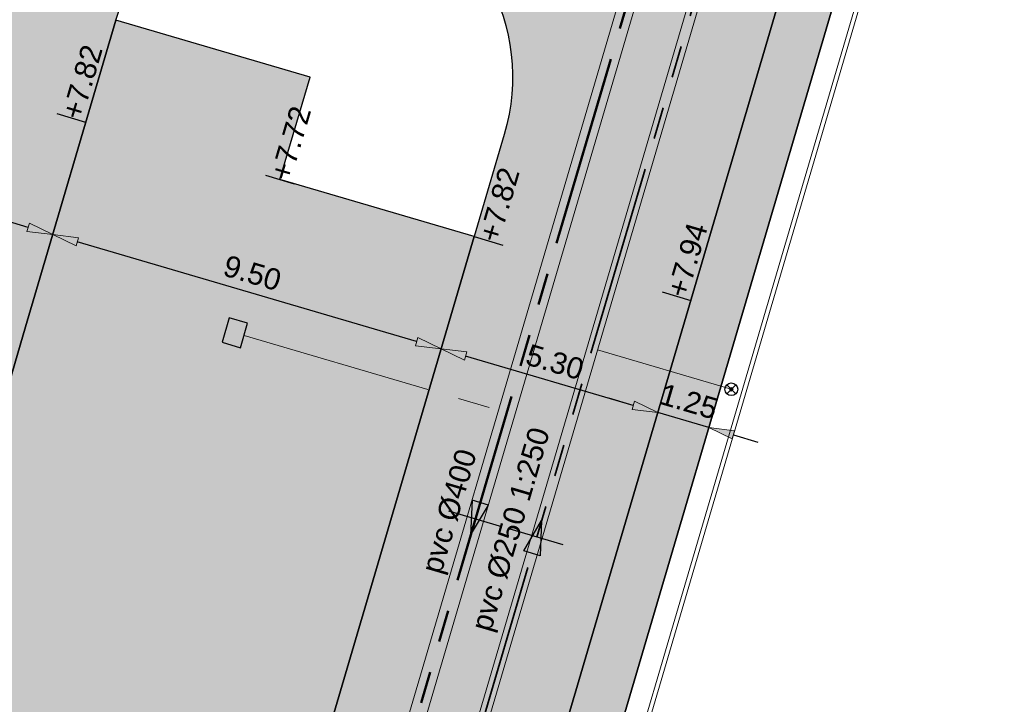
# Model space of a CAD drawing. Extents: x 98477 to 100410, y 398052 to 398969.
# Tile 340 of 374: x 98608 to 98631, y 398548 to 398564. Entities that reach past the tile are written whole.
import ezdxf
from ezdxf.enums import TextEntityAlignment as Align

# ---------------------------------------------------------------- set-up
doc = ezdxf.new("R2010")
doc.units = 0
for name, pattern in [('AL-MATERIAALS', [2, 1, -1]), ('AL-NUTSTRACE', [17, 5, -3.5, 0, -3.5, 5]), ('RI-DWA', [9.75, 4.5, -0.75, 0.75, -0.75, 0.75, -0.75, 0.75, -0.75]), ('RI-RWA', [8.25, 4.5, -0.75, 0.75, -0.75, 0.75, -0.75])]:
    doc.linetypes.add(name, pattern=pattern)
for name, color, linetype, lineweight in [('N-KO-kantbegrenzing grondwerk', 70, 'Continuous', 25), ('N-KO-kantverharding', 2, 'Continuous', 25), ('N-RI-DWA hoofdriool', 24, 'RI-DWA', 35), ('N-RI-DWA hoofdriool buiswand', 24, 'Continuous', 13), ('N-RI-DWA huisaansluitleiding', 24, 'RI-DWA', 18), ('N-RI-DWA ontstoppingstuk', 24, 'Continuous', 25), ('N-RI-DWA strenginformatie', 24, 'Continuous', 25), ('N-RI-RWA hoofdriool', 162, 'RI-RWA', 50), ('N-RI-RWA hoofdriool buiswand', 162, 'Continuous', 13), ('N-RI-RWA kolkaansluitleiding', 132, 'RI-RWA', 18), ('N-RI-RWA strenginformatie', 162, 'Continuous', 25), ('N-RI-straatkolk', 7, 'Continuous', 25), ('N-RI-stroomrichting', 7, 'Continuous', 25), ("N-VH-arcering 'MAT' grijs 251", 251, 'Continuous', 18), ('N-VH-arcering halfverharding', 8, 'Continuous', 9), ('N-VH-arcering printbeton', 8, 'Continuous', 9), ('X-AL-hoogtelijn - Niv 1', 1, 'AL-HOOGTELIJN', 18), ('X-AL-maatvoering VERWERKT', 180, 'Continuous', 18), ('X-AL-materiaalscheiding', 1, 'AL-MATERIAALS', 18), ('X-AL-nutstrace VERWERKT', 252, 'AL-NUTSTRACE', 18), ('X-AL-planthoogte VERWERKT', 180, 'Continuous', 25)]:
    doc.layers.add(name, color=color, linetype=linetype, lineweight=lineweight)
for name, color, linetype, plot in [('X-AL-contourlijnen', 30, 'Continuous', False), ('X-AL-hulplijn', 30, 'Continuous', False), ('X-AL-hulplijn riolering', 30, 'Continuous', False)]:
    doc.layers.add(name, color=color, linetype=linetype, plot=plot)
doc.styles.add('CS Annotative', font='arial.ttf')
doc.styles.get("Standard").update_dxf_attribs({"font": 'txt.shx'})
doc.linetypes.add('AL-HOOGTELIJN', pattern='A,10,-1.5,["H",Standard,S=0.9,R=0,X=-0.3,Y=-0.45],-1.5,30', length=43)
doc.dimstyles.new('CS Annotative', dxfattribs={"dimtxt": 2.5, "dimasz": 3, "dimexe": 0.18, "dimexo": 0.0625, "dimgap": 1, "dimtad": 1, "dimzin": 3, "dimdsep": 46, "dimtxsty": 'CS Annotative', "dimblk": 'CS Dimensionpijl', "dimcen": 0, "dimse1": 1, "dimse2": 1, "dimclrd": 256, "dimclre": 256, "dimadec": 0, "dimazin": 0, "dimtm": 1e-09, "dimtfac": 1, "dimtdec": 0, "dimtofl": 0, "dimtmove": 1, "dimatfit": 1, "dimfxl": 1, "dimtfillclr": 256, "dimtolj": 1, "dimtzin": 3, "dimarcsym": 0})

# ---------------------------------------------------------------- blocks, each defined once
blk = doc.blocks.new('*U353')
at = {"layer": 'X-AL-hulplijn', "flags": 128}
blk.add_lwpolyline([(0.3357598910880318, -0.09881950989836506), (-0.3357598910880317, 0.09881950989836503)], dxfattribs=at)
at = {"layer": 'X-AL-planthoogte VERWERKT', "linetype": 'Continuous', "style": 'CS Annotative'}
blk.add_attdef('HOOGTE-RECHTS', text='', height=0.5, rotation=253.599999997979, dxfattribs=at).set_placement((-7.275957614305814e-11, 5.820766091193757e-11), align=Align.MIDDLE_LEFT)
blk = doc.blocks.new('*U487')
at = {"layer": 'N-RI-stroomrichting'}
h = blk.add_hatch(color=256, dxfattribs=at)
h.dxf.hatch_style = 1
h.paths.add_polyline_path([(-0.5646829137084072, -1.918627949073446), (1.523996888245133, 1.636286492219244), (-0.3946310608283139, 2.200969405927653)])
blk.add_lwpolyline([(-0.5646829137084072, -1.918627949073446), (1.523996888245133, 1.636286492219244), (-0.3946310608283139, 2.200969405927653)], close=True, dxfattribs=at)
at = {"layer": 'X-AL-hulplijn riolering'}
blk.add_lwpolyline([(3.117770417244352, -0.9176097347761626), (-3.117770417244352, 0.9176097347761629)], dxfattribs=at)
at = {"lineweight": 25, "style": 'CS Annotative'}
blk.add_attdef('Strenginformatie', text='', height=2.5, rotation=73.59999999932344, dxfattribs=at).set_placement((-3.117770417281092, 0.9176097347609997), align=Align.MIDDLE_CENTER)
blk = doc.blocks.new('*U375')
at = {"layer": 'N-RI-stroomrichting'}
h = blk.add_hatch(color=256, dxfattribs=at)
h.dxf.hatch_style = 1
h.paths.add_polyline_path([(0.5646829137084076, 1.918627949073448), (0.3946310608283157, -2.200969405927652), (-1.523996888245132, -1.636286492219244)])
blk.add_lwpolyline([(0.5646829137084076, 1.918627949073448), (0.3946310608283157, -2.200969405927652), (-1.523996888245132, -1.636286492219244)], close=True, dxfattribs=at)
at = {"layer": 'X-AL-hulplijn riolering'}
blk.add_lwpolyline([(3.117770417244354, -0.9176097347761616), (-3.117770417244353, 0.917609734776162)], dxfattribs=at)
at = {"lineweight": 25, "style": 'CS Annotative'}
blk.add_attdef('Strenginformatie', text='', height=2.5, rotation=73.59999999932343, dxfattribs=at).set_placement((-3.117770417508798, 0.9176097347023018), align=Align.MIDDLE_CENTER)
blk = doc.blocks.new('*U795')
blk.add_lwpolyline([(-0.6557160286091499, 1.756605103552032), (-1.502740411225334, -1.121336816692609), (0.6557160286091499, -1.756605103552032), (1.502740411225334, 1.121336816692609)], close=True)
blk.add_solid([(-0.6557160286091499, 1.756605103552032), (1.502740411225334, 1.121336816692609), (-0.6557160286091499, 1.756605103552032), (-1.502740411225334, -1.121336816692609)])
blk = doc.blocks.new('CS Ontstoppingsstuk')
h = blk.add_hatch(color=256)
edge = h.paths.add_edge_path()
edge.add_arc((0, -5.551115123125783e-17), 0.2125000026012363, 358.5516444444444, 718.5516444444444)
at = {"lineweight": 18, "flags": 128}
for points in [[(-0.530330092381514, -0.5303300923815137), (0.5303300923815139, 0.5303300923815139)], [(0.5303300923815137, -0.530330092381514), (-0.5303300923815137, 0.530330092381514)]]:
    blk.add_lwpolyline(points, dxfattribs=at)
blk.add_circle((0, 0), 0.7500000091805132)
at = {"lineweight": 18}
blk.add_circle((0, 0), 0.2125000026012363, dxfattribs=at)
blk = doc.blocks.new('CS Dimensionpijl')
h = blk.add_hatch(color=256)
h.dxf.hatch_style = 1
h.paths.add_polyline_path([(-1, -0.1666666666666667), (0, 0), (-1, 0.1666666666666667)])
at = {"flags": 128}
blk.add_lwpolyline([(0, 0.5), (0, -0.5)], dxfattribs=at)
blk.add_lwpolyline([(-1, -0.1666666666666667), (0, 0), (-1, 0.1666666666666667)], close=True, dxfattribs=at)
blk = doc.blocks.new('*D1087')
at = {"layer": 'X-AL-maatvoering VERWERKT', "linetype": 'Continuous', "lineweight": -2, "transparency": 16777216}
for p, q in [((98622.04418342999, 398554.5906498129), (98621.46859504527, 398554.760054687)), ((98623.81891428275, 398554.0683181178), (98622.6197718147, 398554.4212449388)), ((98624.39450266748, 398553.8989132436), (98624.9700910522, 398553.7295083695))]:
    blk.add_line(p, q, dxfattribs=at)
at = {"layer": 'X-AL-maatvoering VERWERKT', "lineweight": -2, "transparency": 16777216, "xscale": 0.6000000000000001, "yscale": 0.6000000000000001, "zscale": 0.6000000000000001}
for p, rotation in [((98622.6197718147, 398554.4212449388), 343.5999999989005), ((98623.81891428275, 398554.0683181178), 163.5999999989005)]:
    blk.add_blockref('CS Dimensionpijl', p, dxfattribs=dict(at, rotation=rotation))
at = {"layer": 'X-AL-maatvoering VERWERKT', "color": 0, "transparency": 16777216, "insert": (98623.34788930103, 398554.6815442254), "char_height": 0.5, "attachment_point": 5, "rotation": 343.5999999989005, "style": 'CS Annotative'}
blk.add_mtext('\\A1;1.25', dxfattribs=at)
blk = doc.blocks.new('*D1088')
at = {"layer": 'X-AL-maatvoering VERWERKT', "linetype": 'Continuous', "lineweight": -2, "transparency": 16777216}
blk.add_line((98622.04418342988, 398554.5906498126), (98618.11099613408, 398555.7482497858), dxfattribs=at)
at = {"layer": 'X-AL-maatvoering VERWERKT', "lineweight": -2, "transparency": 16777216, "xscale": 0.6000000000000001, "yscale": 0.6000000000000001, "zscale": 0.6000000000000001}
for p, rotation in [((98617.53540774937, 398555.9176546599), 163.5999999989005), ((98622.61977181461, 398554.4212449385), 343.5999999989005)]:
    blk.add_blockref('CS Dimensionpijl', p, dxfattribs=dict(at, rotation=rotation))
at = {"layer": 'X-AL-maatvoering VERWERKT', "color": 0, "transparency": 16777216, "insert": (98620.20618418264, 398555.6063760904), "char_height": 0.5, "attachment_point": 5, "rotation": 343.5999999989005, "style": 'CS Annotative'}
blk.add_mtext('\\A1;5.30', dxfattribs=at)
blk = doc.blocks.new('*D1089')
at = {"layer": 'X-AL-maatvoering VERWERKT', "linetype": 'Continuous', "lineweight": -2, "transparency": 16777216}
blk.add_line((98616.95981936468, 398556.0870595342), (98608.9975133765, 398558.430493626), dxfattribs=at)
at = {"layer": 'X-AL-maatvoering VERWERKT', "lineweight": -2, "transparency": 16777216, "xscale": 0.6000000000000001, "yscale": 0.6000000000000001, "zscale": 0.6000000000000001}
for p, rotation in [((98608.42192499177, 398558.5998985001), 163.5999999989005), ((98617.5354077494, 398555.91765466), 343.5999999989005)]:
    blk.add_blockref('CS Dimensionpijl', p, dxfattribs=dict(at, rotation=rotation))
at = {"layer": 'X-AL-maatvoering VERWERKT', "color": 0, "transparency": 16777216, "insert": (98613.10721262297, 398557.6955392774), "char_height": 0.5, "attachment_point": 5, "rotation": 343.5999999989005, "style": 'CS Annotative'}
blk.add_mtext('\\A1;9.50', dxfattribs=at)
blk = doc.blocks.new('*D1090')
at = {"layer": 'X-AL-maatvoering VERWERKT', "linetype": 'Continuous', "lineweight": -2, "transparency": 16777216}
blk.add_line((98607.84633660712, 398558.7693033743), (98603.91314931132, 398559.9269033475), dxfattribs=at)
at = {"layer": 'X-AL-maatvoering VERWERKT', "lineweight": -2, "transparency": 16777216, "xscale": 0.6000000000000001, "yscale": 0.6000000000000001, "zscale": 0.6000000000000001}
for p, rotation in [((98603.3375609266, 398560.0963082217), 163.5999999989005), ((98608.42192499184, 398558.5998985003), 343.5999999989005)]:
    blk.add_blockref('CS Dimensionpijl', p, dxfattribs=dict(at, rotation=rotation))
at = {"layer": 'X-AL-maatvoering VERWERKT', "color": 0, "transparency": 16777216, "insert": (98606.00833735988, 398559.7850296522), "char_height": 0.5, "attachment_point": 5, "rotation": 343.5999999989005, "style": 'CS Annotative'}
blk.add_mtext('\\A1;5.30', dxfattribs=at)

msp = doc.modelspace()

# ---------------------------------------------------------------- hatches: boundary and pattern name
at = {"layer": "N-VH-arcering 'MAT' grijs 251"}
h = msp.add_hatch(color=256, dxfattribs=at)
h.dxf.hatch_style = 1
edge = h.paths.add_edge_path()
edge.add_line((98718.43378268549, 398647.9807238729), (98740.4324578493, 398722.7258099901))
edge.add_arc((98746.18834169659, 398721.0317612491), 6.000000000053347, 82.37631153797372, 163.5999999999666, ccw=False)
edge.add_line((98746.98433882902, 398726.9787259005), (98729.43353248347, 398729.3278892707))
edge.add_arc((98728.63753535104, 398723.3809246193), 5.999999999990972, -16.400000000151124, 82.37631153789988, ccw=False)
edge.add_line((98734.39341919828, 398721.6868758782), (98714.44365963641, 398653.9034077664))
edge.add_arc((98708.9276042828, 398655.5268711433), 5.750000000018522, 238.5999999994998, 343.5999999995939, ccw=False)
edge.add_line((98705.93179889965, 398650.618954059), (98682.96341873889, 398664.6389131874))
edge.add_line((98682.96341873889, 398664.6389131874), (98663.71975019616, 398676.3852986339))
edge.add_arc((98658.37940146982, 398667.6364029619), 10.24999999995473, 58.60000000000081, 73.59999999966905)
edge.add_line((98661.2734014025, 398677.4693712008), (98653.9448376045, 398679.6262848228))
edge.add_line((98653.9448376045, 398679.6262848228), (98652.69138276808, 398675.367410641))
edge.add_line((98652.69138276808, 398675.367410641), (98650.4694978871, 398667.8180934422))
edge.add_line((98650.4694978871, 398667.8180934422), (98633.21843489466, 398609.2040096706))
edge.add_arc((98628.6616935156, 398610.5451315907), 4.749999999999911, 253.5999999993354, 343.59999999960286, ccw=False)
edge.add_line((98627.32057159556, 398605.9883902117), (98591.63409174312, 398616.4914924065))
edge.add_line((98591.63409174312, 398616.4914924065), (98590.13768202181, 398611.4071283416))
edge.add_line((98590.13768202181, 398611.4071283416), (98624.46149638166, 398601.3050804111))
edge.add_line((98624.46149638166, 398601.3050804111), (98625.82416187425, 398600.9040261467))
edge.add_arc((98624.48303995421, 398596.3472847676), 4.750000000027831, -16.400000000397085, 73.59999999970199, ccw=False)
edge.add_line((98629.03978133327, 398595.0061628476), (98623.11061073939, 398574.8605693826))
edge.add_arc((98618.55386936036, 398576.2016913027), 4.749999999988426, 253.6000000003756, 343.59999999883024, ccw=False)
edge.add_line((98617.21274744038, 398571.6449499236), (98607.57164199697, 398574.4824815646))
edge.add_line((98607.57164199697, 398574.4824815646), (98591.46406188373, 398519.7536193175))
edge.add_line((98591.46406188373, 398519.7536193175), (98590.85321516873, 398517.6781402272))
edge.add_arc((98592.05235763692, 398517.3252134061), 1.250000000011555, 163.6000000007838, 293.1520675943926)
edge.add_arc((98619.96762949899, 398452.0432281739), 69.74999999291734, 95.80614527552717, 113.1520675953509, ccw=False)
edge.add_line((98612.91151005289, 398521.4354012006), (98618.30363164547, 398539.7562586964))
edge.add_line((98618.30363164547, 398539.7562586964), (98653.28573814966, 398658.6152601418))
edge.add_line((98653.28573814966, 398658.6152601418), (98656.01129096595, 398667.8758941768))
edge.add_arc((98660.56803234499, 398666.5347722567), 4.750000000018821, 58.59999999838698, 163.5999999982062, ccw=False)
edge.add_line((98663.04282809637, 398670.5891385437), (98680.49481789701, 398659.9363984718))
edge.add_line((98680.49481789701, 398659.9363984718), (98683.5437588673, 398658.0753169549))
edge.add_line((98683.5437588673, 398658.0753169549), (98686.6547666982, 398656.176349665))
edge.add_line((98686.6547666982, 398656.176349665), (98649.88495474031, 398531.2431785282))
edge.add_line((98649.88495474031, 398531.2431785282), (98654.9693187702, 398529.7467688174))
edge.add_line((98654.9693187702, 398529.7467688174), (98655.60458704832, 398531.90522526))
edge.add_line((98655.60458704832, 398531.90522526), (98658.42800161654, 398541.4983650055))
edge.add_line((98658.42800161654, 398541.4983650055), (98659.13385525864, 398543.8966499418))
edge.add_line((98659.13385525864, 398543.8966499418), (98662.66312346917, 398555.8880746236))
edge.add_line((98662.66312346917, 398555.8880746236), (98663.36897711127, 398558.2863595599))
edge.add_line((98663.36897711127, 398558.2863595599), (98665.48653803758, 398565.4812143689))
edge.add_line((98665.48653803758, 398565.4812143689), (98667.4064599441, 398572.0045493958))
edge.add_line((98667.4064599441, 398572.0045493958), (98670.93572815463, 398583.9959740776))
edge.add_line((98670.93572815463, 398583.9959740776), (98671.64158179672, 398586.3942590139))
edge.add_line((98671.64158179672, 398586.3942590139), (98675.17085000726, 398598.3856836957))
edge.add_line((98675.17085000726, 398598.3856836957), (98675.87670364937, 398600.783968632))
edge.add_line((98675.87670364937, 398600.783968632), (98677.28841093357, 398605.5805385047))
edge.add_line((98677.28841093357, 398605.5805385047), (98678.84128894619, 398610.8567653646))
edge.add_line((98678.84128894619, 398610.8567653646), (98682.37055715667, 398622.8481900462))
edge.add_line((98682.37055715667, 398622.8481900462), (98683.07641079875, 398625.2464749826))
edge.add_line((98683.07641079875, 398625.2464749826), (98686.60567900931, 398637.2378996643))
edge.add_line((98686.60567900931, 398637.2378996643), (98690.56389942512, 398650.6867789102))
edge.add_arc((98692.24269888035, 398650.1926813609), 1.749999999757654, 148.6000000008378, 163.6000000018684, ccw=False)
edge.add_line((98690.74898498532, 398651.1044482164), (98691.89312128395, 398652.9788443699))
edge.add_line((98691.89312128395, 398652.9788443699), (98696.62193884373, 398650.0923618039))
edge.add_line((98696.62193884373, 398650.0923618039), (98719.04623240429, 398636.4045145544))
edge.add_line((98719.04623240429, 398636.4045145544), (98725.56962339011, 398632.4226196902))
edge.add_line((98725.56962339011, 398632.4226196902), (98728.33097443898, 398636.9464389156))
edge.add_line((98728.33097443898, 398636.9464389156), (98721.80758345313, 398640.92833378))
edge.add_line((98721.80758345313, 398640.92833378), (98720.95403265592, 398641.4493434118))
edge.add_arc((98723.94983803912, 398646.3572604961), 5.750000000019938, 163.6000000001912, 238.59999999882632, ccw=False)
edge = h.paths.add_edge_path(flags=16)
edge.add_line((98619.01665961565, 398560.9505167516), (98618.31080597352, 398558.5522318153))
edge.add_line((98618.31080597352, 398558.5522318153), (98614.78153776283, 398546.5608071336))
edge.add_line((98614.78153776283, 398546.5608071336), (98614.07568412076, 398544.1625221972))
edge.add_line((98614.07568412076, 398544.1625221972), (98609.8405622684, 398529.7728125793))
edge.add_arc((98605.28382088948, 398531.1139344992), 4.749999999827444, 163.600000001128, 343.6000000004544, ccw=False)
edge.add_line((98600.72707951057, 398532.4550564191), (98602.84464043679, 398539.6499112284))
edge.add_line((98602.84464043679, 398539.6499112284), (98603.55049407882, 398542.0481961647))
edge.add_line((98603.55049407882, 398542.0481961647), (98607.0797622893, 398554.0396208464))
edge.add_line((98607.0797622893, 398554.0396208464), (98607.7856159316, 398556.4379057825))
edge.add_line((98607.7856159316, 398556.4379057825), (98609.90317685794, 398563.6327605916))
edge.add_arc((98614.4599182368, 398562.2916386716), 4.749999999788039, -16.40000000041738, 163.5999999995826, ccw=False)
h = msp.add_hatch(color=256, dxfattribs=at)
h.dxf.hatch_style = 1
h.paths.add_polyline_path([(98614.07568412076, 398544.1625221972), (98614.78153776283, 398546.5608071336), (98618.31080597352, 398558.5522318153), (98613.75406459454, 398559.8933537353), (98614.45991823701, 398562.2916386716), (98609.90317685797, 398563.6327605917), (98607.7856159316, 398556.4379057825), (98607.0797622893, 398554.0396208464), (98603.55049407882, 398542.0481961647), (98602.84464043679, 398539.6499112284), (98600.72707951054, 398532.455056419), (98609.84056226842, 398529.7728125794)])
at = {"layer": 'N-VH-arcering halfverharding'}
h = msp.add_hatch(dxfattribs=at)
h.set_pattern_fill('CS-HALFVERHARDING', color=256)
h.set_pattern_definition([(343.5999999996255, (139769.8003051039, 469343.600450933), (0.1806338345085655, 0.2595600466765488), [0, -0.3]), (343.5999999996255, (139769.8003051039, 469343.600450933), (0.7760346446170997, 0.4231078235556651), [0.3125, -0.9374999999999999]), (73.5999999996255, (139769.9060820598, 469343.4064422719), (-0.4231078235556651, 0.7760346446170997), [0.3125, -0.9375])])
h.paths.add_polyline_path([(98614.07568412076, 398544.1625221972), (98614.78153776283, 398546.5608071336), (98618.31080597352, 398558.5522318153), (98613.75406459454, 398559.8933537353), (98614.45991823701, 398562.2916386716), (98609.90317685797, 398563.6327605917), (98607.7856159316, 398556.4379057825), (98607.0797622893, 398554.0396208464), (98603.55049407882, 398542.0481961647), (98602.84464043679, 398539.6499112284), (98600.72707951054, 398532.455056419), (98609.84056226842, 398529.7728125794)])
at = {"layer": 'N-VH-arcering printbeton'}
h = msp.add_hatch(dxfattribs=at)
h.set_pattern_fill('CS-PRINTBETON', color=256)
h.set_pattern_definition([(28.59999999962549, (19451.65485901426, 79593.08197734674), (-0.2393459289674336, 0.438991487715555), []), (28.59999999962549, (19451.99061890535, 79592.98315783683), (-0.2393459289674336, 0.438991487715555), [0.5, -0.2])])
edge = h.paths.add_edge_path()
edge.add_arc((98660.56803234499, 398666.5347722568), 4.749999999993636, 58.59999999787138, 163.5999999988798)
edge.add_line((98656.01129096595, 398667.8758941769), (98653.28573814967, 398658.6152601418))
edge.add_line((98653.28573814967, 398658.6152601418), (98618.30363164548, 398539.7562586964))
edge.add_line((98618.30363164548, 398539.7562586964), (98613.33795874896, 398522.8843495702))
edge.add_line((98613.33795874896, 398522.8843495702), (98614.53710121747, 398522.5314227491))
edge.add_line((98614.53710121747, 398522.5314227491), (98657.06325161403, 398667.022886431))
edge.add_arc((98660.80457611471, 398665.9217547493), 3.899999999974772, 58.599999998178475, 163.599999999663, ccw=False)
edge.add_line((98662.83651367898, 398669.2506028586), (98686.28939013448, 398654.934905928))
edge.add_line((98686.28939013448, 398654.934905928), (98686.6547666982, 398656.176349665))
edge.add_line((98686.6547666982, 398656.176349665), (98683.5437588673, 398658.0753169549))
edge.add_line((98683.5437588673, 398658.0753169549), (98680.49481789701, 398659.9363984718))
edge.add_line((98680.49481789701, 398659.9363984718), (98663.04282809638, 398670.5891385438))

# ---------------------------------------------------------------- linework, layer by layer
at = {"layer": 'N-KO-kantbegrenzing grondwerk', "flags": 128}
msp.add_lwpolyline([(98686.2893901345, 398654.934905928), (98662.83651367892, 398669.2506028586, 0.4931454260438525), (98657.06325161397, 398667.0228864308), (98614.53710121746, 398522.531422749), (98613.33795874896, 398522.8843495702)], format="xyb", dxfattribs=at)
at = {"layer": 'N-KO-kantverharding', "flags": 128}
msp.add_lwpolyline([(98650.4694978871, 398667.8180934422), (98633.21843489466, 398609.2040096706, -0.4142135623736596), (98627.32057159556, 398605.9883902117), (98591.63409174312, 398616.4914924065), (98590.13768202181, 398611.4071283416), (98624.46149638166, 398601.3050804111), (98625.82416187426, 398600.9040261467, -0.4142135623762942), (98629.03978133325, 398595.0061628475), (98623.11061073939, 398574.8605693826, -0.4142135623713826), (98617.21274744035, 398571.6449499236), (98607.57164199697, 398574.4824815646), (98591.46406188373, 398519.7536193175), (98590.85321516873, 398517.6781402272, 0.6343259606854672), (98592.5438236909, 398516.1758826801, -0.07583071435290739), (98612.91151005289, 398521.4354012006), (98618.30363164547, 398539.7562586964), (98653.28573814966, 398658.6152601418)], format="xyb", dxfattribs=at)
msp.add_lwpolyline([(98619.01665961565, 398560.9505167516), (98618.31080597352, 398558.5522318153), (98614.78153776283, 398546.5608071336), (98614.07568412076, 398544.1625221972), (98609.84056226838, 398529.7728125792, -1), (98600.7270795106, 398532.4550564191), (98602.84464043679, 398539.6499112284), (98603.55049407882, 398542.0481961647), (98607.0797622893, 398554.0396208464), (98607.7856159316, 398556.4379057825), (98609.90317685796, 398563.6327605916, -1)], format="xyb", close=True, dxfattribs=at)
at = {"layer": 'N-RI-DWA hoofdriool'}
msp.add_lwpolyline([(98615.54448338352, 398537.1109175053), (98624.0147270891, 398565.8903367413)], dxfattribs=at)
at = {"layer": 'N-RI-DWA hoofdriool buiswand', "flags": 128}
for points in [[(98615.42456913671, 398537.1462101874), (98623.89481284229, 398565.9256294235)], [(98615.66439763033, 398537.0756248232), (98624.13464133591, 398565.8550440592)]]:
    msp.add_lwpolyline(points, dxfattribs=at)
at = {"layer": 'N-RI-DWA huisaansluitleiding', "flags": 128}
msp.add_lwpolyline([(98624.34476835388, 398554.9695642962), (98621.20301508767, 398555.8942325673)], dxfattribs=at)
at = {"layer": 'N-RI-RWA hoofdriool'}
msp.add_lwpolyline([(98633.16356075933, 398602.2881229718), (98609.72921984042, 398522.6650630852)], dxfattribs=at)
at = {"layer": 'N-RI-RWA hoofdriool buiswand', "flags": 128}
for points in [[(98632.97169796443, 398602.3445912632), (98609.53735704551, 398522.7215313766)], [(98633.35542355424, 398602.2316546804), (98609.92108263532, 398522.6085947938)]]:
    msp.add_lwpolyline(points, dxfattribs=at)
at = {"layer": 'N-RI-RWA kolkaansluitleiding', "flags": 128}
msp.add_lwpolyline([(98612.91112977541, 398556.2323995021), (98619.0747220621, 398554.4183556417)], dxfattribs=at)
at = {"layer": 'X-AL-contourlijnen', "flags": 128}
for points in [[(98663.04282809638, 398670.5891385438, 0.4931454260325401), (98656.01129096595, 398667.8758941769), (98653.28573814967, 398658.6152601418), (98618.30363164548, 398539.7562586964), (98613.33795874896, 398522.8843495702), (98614.53710121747, 398522.5314227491), (98657.06325161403, 398667.022886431, -0.4931454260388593), (98662.83651367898, 398669.2506028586), (98686.28939013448, 398654.934905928), (98686.6547666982, 398656.176349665), (98683.5437588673, 398658.0753169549), (98680.49481789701, 398659.9363984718)], [(98619.01665961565, 398560.9505167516), (98618.31080597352, 398558.5522318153), (98614.78153776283, 398546.5608071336), (98614.07568412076, 398544.1625221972), (98609.8405622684, 398529.7728125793, -1), (98600.72707951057, 398532.4550564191), (98602.84464043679, 398539.6499112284), (98603.55049407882, 398542.0481961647), (98607.0797622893, 398554.0396208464), (98607.7856159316, 398556.4379057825), (98609.90317685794, 398563.6327605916, -1)]]:
    msp.add_lwpolyline(points, format="xyb", close=True, dxfattribs=at)
msp.add_lwpolyline([(98650.4694978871, 398667.8180934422), (98633.21843489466, 398609.2040096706, -0.4142135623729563), (98627.32057159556, 398605.9883902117), (98591.63409174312, 398616.4914924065), (98590.13768202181, 398611.4071283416), (98624.46149638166, 398601.3050804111), (98625.82416187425, 398600.9040261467, -0.4142135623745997), (98629.03978133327, 398595.0061628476), (98623.11061073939, 398574.8605693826, -0.4142135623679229), (98617.21274744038, 398571.6449499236), (98607.57164199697, 398574.4824815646), (98591.46406188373, 398519.7536193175), (98590.85321516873, 398517.6781402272, 0.6343259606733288), (98592.54382369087, 398516.1758826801, -0.0758307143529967), (98612.91151005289, 398521.4354012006), (98618.30363164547, 398539.7562586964), (98653.28573814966, 398658.6152601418)], format="xyb", dxfattribs=at)
msp.add_lwpolyline([(98614.07568412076, 398544.1625221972), (98614.78153776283, 398546.5608071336), (98618.31080597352, 398558.5522318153), (98613.75406459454, 398559.8933537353), (98614.45991823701, 398562.2916386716), (98609.90317685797, 398563.6327605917), (98607.7856159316, 398556.4379057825), (98607.0797622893, 398554.0396208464), (98603.55049407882, 398542.0481961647), (98602.84464043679, 398539.6499112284), (98600.72707951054, 398532.455056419), (98609.84056226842, 398529.7728125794)], close=True, dxfattribs=at)
at = {"layer": 'X-AL-hoogtelijn - Niv 1', "flags": 128}
for points in [[(98615.20407599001, 398523.0267032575, -0.04594797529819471), (98623.68445335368, 398522.1237218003, 0.06050150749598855), (98645.20106253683, 398520.4643037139), (98683.99535506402, 398652.2760021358, 0.3394542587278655), (98682.2421376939, 398656.8195711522), (98663.35466720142, 398668.34853238, 0.4931357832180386), (98657.28533822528, 398666.0065666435)], [(98615.33713897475, 398523.1246314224, -0.04524020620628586), (98623.70411546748, 398522.2217697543, 0.06030102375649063), (98645.12531069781, 398520.5611021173), (98683.89942366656, 398652.3042362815, 0.3394542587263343), (98682.1900367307, 398656.7342160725), (98663.30256623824, 398668.2631773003, 0.4931357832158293), (98657.38126921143, 398665.9783311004)]]:
    msp.add_lwpolyline(points, format="xyb", close=True, dxfattribs=at)
at = {"layer": 'X-AL-materiaalscheiding', "flags": 128}
msp.add_lwpolyline([(98609.90317685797, 398563.6327605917), (98614.45991823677, 398562.2916386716), (98613.75406459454, 398559.8933537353), (98618.31080597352, 398558.5522318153)], dxfattribs=at)
at = {"layer": 'X-AL-nutstrace VERWERKT', "const_width": 1.5, "flags": 128}
msp.add_lwpolyline([(98716.3731931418, 398637.4503564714), (98663.22727090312, 398669.8907659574, 0.4931454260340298), (98656.34376613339, 398667.2346425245), (98613.6060799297, 398522.0244418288), (98615.04870290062, 398521.5998547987), (98613.37423302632, 398515.9239780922, 0.1317719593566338), (98613.14934006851, 398506.6274309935, 0.1154486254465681)], format="xyb", dxfattribs=at)

# ---------------------------------------------------------------- block references
at = {"layer": 'N-RI-DWA ontstoppingstuk', "xscale": 0.2, "yscale": 0.2, "zscale": 0.2}
msp.add_blockref('CS Ontstoppingsstuk', (98624.34476835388, 398554.9695642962), dxfattribs=at)
at = {"layer": 'N-RI-DWA strenginformatie'}
ref = msp.add_blockref('*U375', (98619.7796052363, 398551.5006271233), dxfattribs=dict(at, xscale=0.2, yscale=0.2, zscale=0.2))
ref.add_attrib('Strenginformatie', 'pvc %%C250 1:250', dxfattribs={"linetype": 'Continuous', "lineweight": 25, "height": 0.5000000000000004, "rotation": 73.59999999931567, "style": 'CS Annotative'}).set_placement((98619.15605115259, 398551.6841490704), align=Align.MIDDLE_CENTER)
at = {"layer": 'N-RI-RWA strenginformatie'}
ref = msp.add_blockref('*U487', (98618.34063427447, 398551.9241393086), dxfattribs=dict(at, xscale=0.2, yscale=0.2, zscale=0.2))
ref.add_attrib('Strenginformatie', 'pvc %%C400', dxfattribs={"linetype": 'Continuous', "lineweight": 25, "height": 0.5, "rotation": 73.59999999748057, "style": 'CS Annotative'}).set_placement((98617.71708019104, 398552.1076612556), align=Align.MIDDLE_CENTER)
at = {"layer": 'N-RI-straatkolk', "xscale": 0.2, "yscale": 0.2, "zscale": 0.2}
msp.add_blockref('*U795', (98612.69528413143, 398556.2959263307), dxfattribs=at)
at = {"layer": 'X-AL-planthoogte VERWERKT'}
ref = msp.add_blockref('*U353', (98608.86156332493, 398561.3332951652), dxfattribs=dict(at, yscale=-0.9999999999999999, rotation=327.2000000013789))
ref.add_attrib('HOOGTE-RECHTS', '+7.82', dxfattribs={"linetype": 'Continuous', "height": 0.4999999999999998, "rotation": 73.60000000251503, "style": 'CS Annotative'}).set_placement((98608.86156332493, 398561.3332951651), align=Align.MIDDLE_LEFT)
at = {"layer": 'X-AL-planthoogte VERWERKT', "rotation": 179.9999999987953}
for p, values in [((98613.75406459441, 398559.8933537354), {'HOOGTE-RECHTS': '+7.72'}), ((98618.64656586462, 398558.4534123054), {'HOOGTE-RECHTS': '+7.82'}), ((98623.05941014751, 398557.1546416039), {'HOOGTE-RECHTS': '+7.94'})]:
    msp.add_blockref('*U353', p, dxfattribs=at).add_auto_attribs(values)

# ---------------------------------------------------------------- dimensions: what is measured, and where the dimension line sits
at = {"layer": 'X-AL-maatvoering VERWERKT'}
for base, p1, p2, picture, middle in [((98603.3375609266, 398560.0963082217), (98608.42192499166, 398558.5998984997), (98603.33756092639, 398560.0963082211), '*D1090', (98606.00833735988, 398559.7850296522)), ((98608.42192499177, 398558.5998985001), (98617.53540774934, 398555.9176546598), (98608.42192499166, 398558.5998984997), '*D1089', (98613.10721262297, 398557.6955392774)), ((98617.53540774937, 398555.9176546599), (98622.61977181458, 398554.4212449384), (98617.53540774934, 398555.9176546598), '*D1088', (98620.20618418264, 398555.6063760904))]:
    dim = msp.add_linear_dim(base=base, p1=p1, p2=p2, angle=343.5999999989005, dimstyle='CS Annotative', dxfattribs=at)
    dim.commit()
    dim.dimension.update_dxf_attribs({"geometry": picture, "text_midpoint": middle})
dim = msp.add_linear_dim(base=(98622.6197718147, 398554.4212449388), p1=(98623.81891428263, 398554.0683181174), p2=(98622.61977181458, 398554.4212449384), angle=163.60000000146, dimstyle='CS Annotative', dxfattribs=at)
dim.commit()
dim.dimension.update_dxf_attribs({"geometry": '*D1087', "text_midpoint": (98623.21934304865, 398554.2447815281), "dimtype": 161})

doc.saveas('drawing.dxf')
